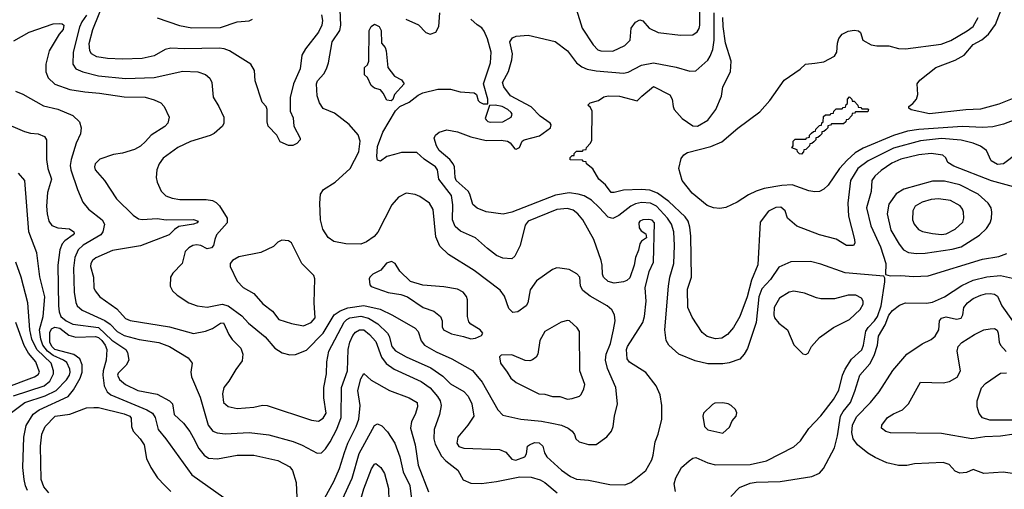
# Model space of a CAD drawing. Extents: x 997026 to 1115308, y 536381 to 619039.
# Tile 279 of 484: x 1052483 to 1059011, y 567950 to 571061. Entities that reach past the tile are written whole.
import ezdxf

# ---------------------------------------------------------------- set-up
doc = ezdxf.new("R2010")
doc.units = 0

msp = doc.modelspace()

# ---------------------------------------------------------------- linework, layer by layer
at = {"layer": '0CON20XD'}
for points in [[(1054485, 571092.5), (1054490.6, 571055), (1054487.1, 571025), (1054465, 570978), (1054377.5, 570867.5), (1054352.5, 570825), (1054342.5, 570735), (1054298, 570635), (1054276.2, 570545), (1054276.7, 570455), (1054295, 570410), (1054301.2, 570355), (1054343.3, 570275), (1054342.5, 570265), (1054319.5, 570240.5), (1054293.6, 570226.4), (1054265, 570226.7), (1054210.7, 570250.7), (1054187.5, 570295), (1054130, 570355), (1054123.8, 570385), (1054123.3, 570465), (1054116.1, 570486.1), (1054090, 570515), (1054043.8, 570655), (1054038.8, 570725), (1054016.2, 570765), (1053873.9, 570853.9), (1053838.3, 570868.3), (1053805, 570872.1), (1053575, 570866.8), (1053485, 570871.2), (1053447.4, 570862.6), (1053375, 570822.1), (1053295, 570803.1), (1053165, 570799.1), (1053065, 570804.6), (1052995, 570814.5), (1052959.2, 570835), (1052948.6, 570855), (1052943.7, 570903.7), (1052968.8, 570995), (1053050.9, 571205)], [(1059084, 570545), (1058975, 570501.1), (1058852.8, 570467.2), (1058755, 570462.9), (1058515, 570437.9), (1058392.7, 570462.7), (1058377.5, 570475), (1058377.5, 570485), (1058405, 570506.2), (1058428, 570535), (1058436.2, 570565), (1058432.5, 570635), (1058450.3, 570659.7), (1058556.3, 570743.7), (1058685, 570792.5), (1058744, 570826), (1058805, 570895.8), (1058861.8, 570928.2), (1058905.4, 570964.6), (1058952, 571028), (1059000, 571155), (1059012.9, 571205)], [(1052925, 571089.6), (1052894.4, 571045.6), (1052879.1, 571010.9), (1052836.7, 570845), (1052835.3, 570765.3), (1052854.4, 570735), (1052902, 570715), (1053005, 570689.8), (1053185, 570670.2), (1053375, 570677.2), (1053565, 570719.6), (1053665, 570716.2), (1053715, 570697.3), (1053743.5, 570673.5), (1053756, 570645), (1053766.6, 570546.6), (1053803.1, 570485), (1053835.6, 570415), (1053836.9, 570375), (1053827.5, 570355), (1053773, 570307), (1053745, 570292.5), (1053615, 570253.1), (1053531.9, 570215), (1053435, 570142.2), (1053406.7, 570105), (1053392.1, 570065), (1053388.8, 570015), (1053394.8, 569984.8), (1053421.5, 569925), (1053452.7, 569892.7), (1053495, 569877.5), (1053545, 569870.3), (1053718.7, 569868.7), (1053762.3, 569862.3), (1053785, 569850.5), (1053808.1, 569828.1), (1053857.5, 569745), (1053859.1, 569715), (1053788.9, 569635), (1053775.7, 569605), (1053768.6, 569565), (1053755, 569549.2), (1053725, 569543.5), (1053683.8, 569563.8), (1053655, 569568.5), (1053632, 569565), (1053605, 569550), (1053580, 569525), (1053559.4, 569445), (1053498.5, 569381.5), (1053481.9, 569355), (1053480, 569295), (1053496, 569265), (1053528, 569235), (1053604, 569185), (1053660, 569165), (1053725, 569156.1), (1053825, 569176.7), (1053865, 569164.7), (1053955, 569098), (1053999.3, 569049.3), (1054109.4, 568959.4), (1054175, 568884.5), (1054222.6, 568852.6), (1054275, 568840.9), (1054311.7, 568841.7), (1054385, 568871.5), (1054494.2, 568985), (1054568.1, 569105), (1054607.4, 569132.6), (1054659.2, 569150.8), (1054765, 569167.4), (1054872.5, 569142.5), (1054953.9, 569103.9), (1055105, 569016.2), (1055123.8, 568995), (1055144.2, 568934.2), (1055166.9, 568905), (1055245, 568861.2), (1055347.1, 568815), (1055485.6, 568735.6), (1055549, 568659), (1055652.3, 568475), (1055685, 568441.1), (1055805.3, 568415.3), (1055941.8, 568401.8), (1056011.2, 568388.8), (1056074.1, 568374.1), (1056120, 568355), (1056146, 568335), (1056161.7, 568311.7), (1056170, 568285), (1056192.5, 568265), (1056255, 568246.2), (1056305, 568246.2), (1056375, 568296.7), (1056406.2, 568335), (1056418, 568365), (1056425.7, 568435), (1056446.5, 568515), (1056434.6, 568624.6), (1056380.6, 568750.6), (1056366, 568805), (1056371.7, 568845), (1056400.3, 568915), (1056420.7, 569005), (1056430.7, 569065), (1056425.9, 569105.9), (1056408.1, 569138.1), (1056377.1, 569165), (1056265, 569229.2), (1056216.1, 569266.1), (1056200, 569295), (1056195.6, 569355), (1056177.4, 569377.4), (1056125, 569405.5), (1056065, 569413.5), (1056045, 569416.5), (1056015, 569406.5), (1055909.8, 569330.2), (1055868.1, 569271.9), (1055850.9, 569185), (1055840.5, 569165), (1055785, 569125.4), (1055751.7, 569121.7), (1055726.9, 569146.9), (1055698, 569228), (1055669.2, 569269.2), (1055495, 569399.1), (1055326, 569506), (1055269.5, 569559.5), (1055242.6, 569622.6), (1055223.5, 569803.5), (1055199.1, 569845), (1055135, 569889.1), (1055105, 569901.8), (1055045, 569911.1), (1054994.7, 569885.3), (1054950, 569835), (1054858, 569652), (1054833.1, 569625), (1054781.2, 569588.8), (1054745, 569574.6), (1054645, 569575.4), (1054565, 569592.1), (1054527.3, 569617.3), (1054493.4, 569673.4), (1054477.7, 569735), (1054472.1, 569845), (1054477.3, 569905), (1054496.7, 569935), (1054575, 569985.4), (1054674, 570075), (1054732.5, 570185), (1054740, 570255), (1054727.9, 570297.9), (1054666.3, 570366.3), (1054570.5, 570440.5), (1054495, 570471.9), (1054470.6, 570510.6), (1054456.2, 570556.2), (1054450.5, 570635), (1054458.1, 570655), (1054498.3, 570701.7), (1054517.4, 570735), (1054529.8, 570775), (1054553.8, 570915), (1054605, 570990), (1054611.2, 571025), (1054608.7, 571125)], [(1055043.3, 571065), (1055126.6, 571026.6), (1055175.5, 570975.5), (1055205, 570964.3), (1055241.1, 570978.9), (1055261.9, 571015), (1055267.8, 571105)], [(1056830.8, 567935), (1056822.9, 567985), (1056832.7, 568025), (1056871.5, 568095), (1056921.8, 568138.2), (1056945, 568156.1), (1056965, 568160.7), (1057045, 568125.3), (1057095, 568111.6), (1057325, 568112.9), (1057435, 568138.9), (1057615, 568231.9), (1057658.6, 568271.4), (1057715, 568352), (1057794, 568436), (1057877.7, 568545), (1057913.8, 568606.2), (1057938.9, 568705), (1057956.2, 568745), (1057997.8, 568812.2), (1058065, 568873.3), (1058077.4, 568905), (1058092.6, 568997.4), (1058107.6, 569022.4), (1058149.8, 569065), (1058170.2, 569095), (1058193.9, 569165), (1058219.4, 569325), (1058219.3, 569349.3), (1058212.5, 569362.5), (1057955, 569384.1), (1057795, 569440.5), (1057725, 569458.5), (1057595, 569455.5), (1057515, 569422.1), (1057459.5, 569340.5), (1057402, 569278), (1057382.6, 569225), (1057364.5, 569055.5), (1057308, 568882), (1057285.8, 568844.2), (1057257.3, 568812.7), (1057186.8, 568786.8), (1057145, 568780), (1057045, 568780.4), (1056960.5, 568800.5), (1056852, 568845), (1056785.8, 568905), (1056768.1, 568935), (1056760, 569005), (1056784.7, 569295), (1056794.2, 569355), (1056819.8, 569445), (1056824.8, 569565), (1056819.8, 569655), (1056804.8, 569705), (1056778.3, 569745), (1056705, 569825.7), (1056665, 569845.6), (1056605, 569848.7), (1056565, 569839.8), (1056535, 569824.7), (1056455, 569763.3), (1056415, 569743.8), (1056385, 569751.5), (1056325, 569817.1), (1056274.1, 569864.1), (1056225, 569893.4), (1056185.7, 569905.7), (1056125, 569913.7), (1056035, 569898.4), (1055745, 569786.4), (1055687.2, 569772.8), (1055575, 569788.8), (1055515, 569812.5), (1055487.4, 569837.4), (1055467.1, 569905), (1055455.3, 569925), (1055376.2, 569995), (1055369.4, 570015), (1055364.8, 570084.8), (1055357, 570105), (1055335, 570133.7), (1055263.4, 570195), (1055246.7, 570225), (1055230.4, 570275), (1055240, 570295), (1055264.4, 570315.6), (1055315, 570330), (1055385, 570318.6), (1055474.6, 570285.4), (1055575, 570259.5), (1055675, 570261.9), (1055716.1, 570256.1), (1055735.5, 570245.5), (1055765, 570206.2), (1055775, 570202.5), (1055795.9, 570214.1), (1055813.3, 570255), (1055827.5, 570265), (1055928.1, 570291.9), (1056002.2, 570345), (1056006.5, 570365), (1055999.5, 570375), (1055932.5, 570422.5), (1055873.3, 570483.3), (1055735.9, 570555.9), (1055692.5, 570615), (1055682.8, 570645), (1055722.7, 570717.3), (1055746.5, 570795), (1055749.4, 570835), (1055733.1, 570915), (1055749.1, 570940.9), (1055775, 570952.3), (1055855, 570958.2), (1056033, 570917), (1056114, 570854), (1056175.4, 570775), (1056209.2, 570749.2), (1056245, 570733.3), (1056305, 570722.8), (1056485, 570707.5), (1056516.1, 570713.9), (1056605, 570759.3), (1056685, 570773.8), (1056835, 570745.4), (1056925, 570720), (1056965, 570720.9), (1057045, 570793.6), (1057061.3, 570818.7), (1057077.3, 570862.7), (1057086.6, 570925), (1057086.2, 571105)], [(1056173.6, 571125), (1056213.1, 571005), (1056283.9, 570893.9), (1056315, 570860.6), (1056335, 570854.4), (1056415, 570851.4), (1056495, 570890), (1056529.2, 570925), (1056537.1, 571005), (1056565, 571044), (1056595, 571060), (1056615, 571052.5), (1056656.2, 571005), (1056715, 570975.7), (1056865, 570957.5), (1056945, 570960.6), (1056975, 570979.2), (1056987.6, 571002.4), (1056991.2, 571025), (1056991.1, 571125)], [(1052445, 570920), (1052545, 570978.9), (1052705, 571032.5), (1052745, 571036), (1052765, 571033.3), (1052776.7, 571025), (1052771.2, 570995), (1052744, 570965), (1052678.1, 570855), (1052655.7, 570765), (1052655.7, 570715), (1052671.4, 570675), (1052715, 570634.4), (1052815, 570598.2), (1052915, 570581.8), (1053012.5, 570575), (1053175, 570549.1), (1053315, 570546.7), (1053375, 570530.8), (1053419.4, 570509.4), (1053441.2, 570485), (1053473.3, 570415), (1053466.2, 570375), (1053445, 570352.5), (1053354.4, 570295.6), (1053316.7, 570253.3), (1053285, 570222), (1053245, 570201.4), (1053165, 570175.6), (1053105, 570168.1), (1053015, 570137.1), (1052982.9, 570105), (1052978.6, 570085), (1052984.3, 570065), (1053045.5, 569995.5), (1053126, 569875), (1053235, 569765.7), (1053271.1, 569741.1), (1053295, 569736.9), (1053393.7, 569743.7), (1053455, 569735.4), (1053635, 569736.7), (1053666.7, 569725), (1053660, 569715), (1053636.1, 569706.1), (1053538.3, 569691.7), (1053508.6, 569671.4), (1053475, 569634.4), (1053285, 569562.5), (1053098.5, 569531.5), (1052987.2, 569482.8), (1052965.4, 569464.6), (1052954.3, 569445), (1052952.9, 569425), (1052972.9, 569355), (1052975.7, 569285), (1052984.3, 569265), (1053015.5, 569225.5), (1053126.9, 569145), (1053185, 569081.5), (1053215, 569067.3), (1053475.3, 569025.3), (1053635, 568982.5), (1053715, 568996.9), (1053761.2, 569015), (1053815, 569050), (1053835, 569053.3), (1053870, 568975), (1053892.6, 568942.6), (1053949.2, 568885), (1053962.5, 568845), (1053959.1, 568800.9), (1053915, 568744), (1053870, 568665), (1053837.5, 568625), (1053827.3, 568582.7), (1053834.4, 568525), (1053865, 568498.6), (1053925, 568484.4), (1054035, 568494.4), (1054093.2, 568506.8), (1054124.4, 568504.4), (1054417.6, 568407.6), (1054465, 568400), (1054495, 568420), (1054514.4, 568455), (1054500.5, 568555), (1054499.5, 568625), (1054517.1, 568715), (1054519.1, 568795), (1054533.1, 568865), (1054633.9, 569056.1), (1054651.5, 569075), (1054671.1, 569085), (1054745, 569096.5), (1054795, 569084.4), (1054857.9, 569045), (1054922.3, 568985), (1054933.6, 568963.6), (1054951.3, 568895), (1054975, 568866.8), (1055045, 568827.1), (1055207.8, 568755), (1055288.5, 568698.5), (1055338.3, 568648.3), (1055426.5, 568596.5), (1055456.5, 568566.5), (1055480.4, 568515), (1055494.4, 568435), (1055454.4, 568375), (1055388.1, 568295), (1055382.2, 568255), (1055395, 568233.5), (1055427.5, 568222.5), (1055665, 568213.6), (1055706.1, 568196.1), (1055745, 568148.9), (1055772.1, 568142.1), (1055831.2, 568165), (1055843.8, 568185), (1055850, 568235), (1055863.3, 568245), (1055895, 568258.6), (1055928, 568258), (1055951.4, 568235), (1055961.3, 568191.3), (1055977.5, 568165), (1056075, 568075.6), (1056135, 568034.3), (1056175, 568017.5), (1056255, 568010), (1056395, 567982.5), (1056495, 567980), (1056534.4, 567995.6), (1056634, 568075), (1056672.9, 568145), (1056682.9, 568175), (1056695.7, 568264.3), (1056716, 568315), (1056740, 568415), (1056740, 568505), (1056729.2, 568575), (1056702, 568635), (1056633.3, 568723.3), (1056525, 568792.2), (1056509.4, 568815), (1056506.5, 568875), (1056511.8, 568895), (1056584, 569006), (1056613.6, 569055), (1056625.3, 569094.7), (1056635.6, 569195), (1056629.4, 569285), (1056657.1, 569392.9), (1056684.2, 569455), (1056691.2, 569715), (1056675, 569733.5), (1056655, 569736.2), (1056615, 569734.4), (1056595, 569725.6), (1056587.1, 569715), (1056590.9, 569680.9), (1056603, 569663), (1056633, 569643), (1056637.5, 569615), (1056605, 569592.5), (1056594.2, 569575.8), (1056585.8, 569534.2), (1056565.8, 569484.2), (1056557.5, 569435), (1056528.7, 569351.3), (1056507.6, 569332.4), (1056486.4, 569323.6), (1056425, 569314.5), (1056385, 569326.5), (1056354.4, 569355), (1056346.9, 569375), (1056345.6, 569435), (1056338.1, 569465), (1056288.6, 569605), (1056215.7, 569735), (1056184, 569775), (1056152, 569798), (1056115, 569809.2), (1056045, 569802.5), (1055853.3, 569725), (1055835, 569700), (1055800, 569565), (1055766.3, 569493.7), (1055745, 569476.7), (1055685, 569480), (1055645, 569498), (1055583.9, 569543.9), (1055505, 569615.7), (1055405, 569659.5), (1055370.4, 569690.4), (1055351.3, 569735), (1055354.1, 569835), (1055345.4, 569895), (1055261.4, 570005), (1055251.9, 570065), (1055239.4, 570085), (1055165, 570136.4), (1055115, 570180), (1055015, 570180), (1054968.3, 570168.3), (1054916.4, 570153.6), (1054875, 570123.8), (1054855, 570130), (1054850.8, 570155), (1054855, 570220), (1054891.4, 570315), (1054975, 570457.5), (1055003.9, 570486.1), (1055065, 570513.8), (1055125, 570561.2), (1055155, 570576), (1055255, 570600), (1055339.5, 570599.5), (1055402.3, 570582.3), (1055495.9, 570575.9), (1055512.5, 570565), (1055523.3, 570525), (1055533.9, 570513.9), (1055555, 570503.8), (1055587, 570503), (1055585.8, 570535), (1055557.5, 570635), (1055603.3, 570775), (1055608.1, 570845), (1055583.8, 570933.8), (1055562.5, 570985), (1055547, 571007), (1055515, 571026), (1055475, 571064.2)], [(1053395, 571073.3), (1053542.1, 571022.1), (1053625, 571007.5), (1053815, 571009.3), (1053925, 571045.4), (1054005, 571053.3), (1054025.8, 571065)], [(1054945, 570522.5), (1054917, 570527), (1054893.3, 570575), (1054876.1, 570596.1), (1054836.4, 570606.4), (1054812.5, 570625), (1054788.3, 570678.3), (1054770, 570695), (1054770, 570745), (1054788.3, 570761.7), (1054797.5, 570785), (1054800.7, 570989.3), (1054812.5, 571015), (1054835, 571030), (1054865.9, 571015.9), (1054879.3, 570989.3), (1054882.5, 570905), (1054906.1, 570876.1), (1054913.3, 570855), (1054923, 570743), (1054967, 570687), (1055015, 570663.3), (1055032.5, 570635), (1054967.5, 570565), (1054957, 570533), (1054945, 570522.5)], [(1059096, 570175), (1059005, 570106.5), (1058965, 570101.5), (1058922.9, 570125), (1058893.1, 570195), (1058853, 570223), (1058805, 570242.5), (1058725, 570263.3), (1058595, 570273.5), (1058455, 570257.5), (1058275, 570209.4), (1058108.5, 570125), (1058040, 570075), (1057990.9, 569995), (1057974, 569846), (1057978.1, 569758.1), (1058018, 569605), (1058019.3, 569580.7), (1058010, 569565), (1057965, 569564), (1057896.6, 569606.6), (1057785, 569634.4), (1057635, 569692.5), (1057573.3, 569745), (1057558.8, 569795), (1057528.7, 569818.7), (1057495, 569817.1), (1057447, 569793), (1057391.3, 569718.7), (1057376.1, 569436.1), (1057334, 569336), (1057305.4, 569225), (1057258.1, 569095), (1057215, 569022), (1057176, 568975), (1057138.3, 568951.7), (1057095, 568947.1), (1057041.1, 568961.1), (1057008, 568988), (1056940.6, 569090.6), (1056913.3, 569155), (1056910.5, 569275), (1056937.5, 569355), (1056933.3, 569626.7), (1056925.9, 569685.9), (1056915.4, 569725), (1056894.3, 569754.3), (1056785.6, 569855.6), (1056711.2, 569911.2), (1056661.3, 569931.3), (1056603.9, 569936.1), (1056485, 569932.2), (1056425, 569915.7), (1056405, 569915.8), (1056366.1, 569966.1), (1056322, 570005), (1056283, 570073), (1056240, 570105), (1056238.3, 570118.3), (1056221.7, 570121.7), (1056215, 570130), (1056131.7, 570131.7), (1056131.7, 570148.3), (1056145, 570160), (1056158.3, 570161.7), (1056160, 570175), (1056175, 570190), (1056215, 570190), (1056221.7, 570198.3), (1056238.3, 570201.7), (1056240, 570215), (1056268.3, 570241.7), (1056277, 570263), (1056277.5, 570455), (1056268.3, 570478.3), (1056250, 570495), (1056265, 570510), (1056320, 570525), (1056355, 570548.8), (1056384.3, 570555.7), (1056460, 570555), (1056577, 570523), (1056606.7, 570555), (1056685, 570618.8), (1056792.1, 570562.1), (1056809.2, 570535), (1056814.2, 570485), (1056822.5, 570465), (1056876, 570405), (1056945, 570358.6), (1056976, 570356), (1057044, 570395), (1057097.5, 570465), (1057136, 570555), (1057144.2, 570615.8), (1057196, 570715), (1057200, 570785), (1057162.3, 570905), (1057146.4, 571015), (1057145.3, 571075)], [(1059155, 570425.3), (1059005, 570369.3), (1058935, 570351.6), (1058865, 570347.2), (1058734, 570354), (1058445, 570334.1), (1058368.8, 570321.2), (1058276.5, 570293.5), (1058075, 570210), (1058022.4, 570177.6), (1057969.1, 570130.9), (1057917.3, 570075), (1057843.5, 569965), (1057815, 569938.2), (1057785, 569921.9), (1057755, 569919.5), (1057715, 569927.5), (1057605, 569965.7), (1057535, 569961.6), (1057418.2, 569941.8), (1057365.8, 569925), (1057315, 569900.8), (1057238.5, 569851.5), (1057165, 569816.9), (1057125, 569810), (1057083.4, 569813.4), (1057040.8, 569830.8), (1056941.2, 569911.2), (1056875.4, 569995.4), (1056852.5, 570075), (1056868.6, 570141.4), (1056885.4, 570164.6), (1056910.2, 570179.8), (1057065, 570219.6), (1057137.7, 570252.3), (1057245, 570342.5), (1057389.8, 570450.2), (1057455.6, 570525), (1057550.6, 570659.4), (1057657.9, 570732.1), (1057693, 570767), (1057755, 570772.9), (1057815, 570782.1), (1057885, 570820), (1057901.2, 570845), (1057904.6, 570905.4), (1057913.1, 570935), (1057935.7, 570964.3), (1057975.6, 570985.6), (1058015, 570991.4), (1058045, 570986.7), (1058056.2, 570975), (1058072.9, 570925), (1058128, 570895), (1058165, 570887.2), (1058245, 570887.5), (1058309.8, 570869.8), (1058355, 570867.3), (1058591.2, 570898.8), (1058655, 570923.5), (1058765, 570985.8), (1058805, 571015.4), (1058837.2, 571075)], [(1052455, 570586.5), (1052505, 570566.4), (1052640.1, 570490.1), (1052735, 570468.7), (1052835, 570426.2), (1052879.5, 570385), (1052890.5, 570345), (1052886.7, 570305), (1052856.5, 570243.5), (1052825.3, 570135), (1052818.4, 570095), (1052821.8, 570065), (1052865.4, 569935), (1052902.4, 569852.4), (1052938.5, 569805), (1053029.5, 569735), (1053044.5, 569705), (1053034.5, 569655), (1053020.9, 569635), (1052903.1, 569566.9), (1052870.5, 569535), (1052849.4, 569485), (1052839.8, 569415), (1052843.3, 569255), (1052855, 569186.2), (1052865, 569164.4), (1052897.3, 569137.3), (1053048.5, 569068.5), (1053083.1, 569043.1), (1053130.3, 568995), (1053175, 568969), (1053275, 568942), (1053405, 568922.5), (1053475.2, 568895.2), (1053600.1, 568820.1), (1053625.7, 568785), (1053618.1, 568725), (1053621.9, 568695), (1053679.1, 568559.1), (1053732.3, 568375), (1053764.3, 568335), (1053793.1, 568323.1), (1053845, 568316.1), (1054005.3, 568325.3), (1054135, 568310.4), (1054295, 568266.2), (1054355, 568242.1), (1054455, 568188.8), (1054485, 568191.5), (1054511.4, 568218.6), (1054540.9, 568265), (1054585, 568347.8), (1054615.4, 568424.6), (1054615.8, 568624.2), (1054655.2, 568734.8), (1054660.5, 568875), (1054672.3, 568925), (1054691.7, 568968.3), (1054710.1, 568989.9), (1054736, 569005), (1054765, 569005.3), (1054802.2, 568975), (1054845, 568927.7), (1054880.6, 568825), (1054912.7, 568782.7), (1054965, 568745.3), (1055144.8, 568664.8), (1055205, 568621.8), (1055252.9, 568565), (1055271.6, 568535), (1055278.2, 568505), (1055266.8, 568445), (1055231.2, 568345), (1055229.4, 568285), (1055237.6, 568247.6), (1055280.2, 568170.2), (1055308.4, 568138.4), (1055386.7, 568076.7), (1055423.3, 568013.3), (1055475, 567989.3), (1055545, 567988.6), (1055645, 568001.2), (1055798.8, 568031.2), (1055875, 568030.8), (1055932.6, 568012.6), (1055965.5, 567995), (1056047.2, 567927.2)], [(1057665, 570170), (1057651.7, 570171.7), (1057640, 570185), (1057638.3, 570198.3), (1057601.7, 570211.7), (1057610, 570225), (1057610, 570255), (1057625, 570270), (1057695, 570270), (1057701.7, 570278.3), (1057718.3, 570281.7), (1057720, 570295), (1057731.7, 570308.3), (1057745, 570320), (1057758.3, 570321.7), (1057760, 570335), (1057785, 570360), (1057798.3, 570361.7), (1057801.7, 570378.3), (1057810, 570385), (1057811.7, 570418.3), (1057825, 570430), (1057855, 570430), (1057861.7, 570438.3), (1057878.3, 570441.7), (1057880, 570455), (1057895, 570470), (1057935, 570470), (1057941.7, 570478.3), (1057958.3, 570481.7), (1057961.7, 570498.3), (1057970, 570505), (1057970, 570535), (1057985, 570550), (1058000, 570535), (1058001.7, 570521.7), (1058015, 570520), (1058040, 570495), (1058041.7, 570481.7), (1058058.3, 570478.3), (1058065, 570470), (1058105, 570470), (1058110, 570465), (1058105, 570450), (1058025, 570450), (1058018.3, 570441.7), (1058001.7, 570438.3), (1058000, 570425), (1057975, 570400), (1057961.7, 570398.3), (1057960, 570385), (1057945, 570370), (1057865, 570370), (1057858.3, 570361.7), (1057841.7, 570358.3), (1057840, 570345), (1057828.3, 570331.7), (1057815, 570320), (1057801.7, 570318.3), (1057800, 570305), (1057788.3, 570291.7), (1057775, 570280), (1057761.7, 570278.3), (1057760, 570265), (1057748.3, 570251.7), (1057735, 570240), (1057721.7, 570238.3), (1057720, 570225), (1057695, 570200), (1057681.7, 570198.3), (1057680, 570185), (1057665, 570170)], [(1055605, 570382.5), (1055685, 570384.4), (1055741.2, 570415), (1055747.5, 570435), (1055742, 570445), (1055719.2, 570465), (1055681.2, 570485), (1055635.7, 570494.3), (1055598.3, 570491.7), (1055570, 570405), (1055575, 570397.5), (1055586.4, 570386.4), (1055605, 570382.5)], [(1052365, 570384.3), (1052515, 570320.8), (1052555, 570308.6), (1052605, 570304.3), (1052646.6, 570286.6), (1052660, 570265), (1052660, 570135), (1052668.6, 570075), (1052694, 570005), (1052667.5, 569915), (1052660, 569825), (1052664.5, 569774.5), (1052677, 569727), (1052697, 569697), (1052735, 569681.4), (1052812.5, 569675), (1052842, 569655), (1052844, 569645), (1052837.1, 569635), (1052782, 569595)], [(1059072.6, 569952.6), (1058925, 569992.5), (1058675, 570090), (1058636, 570115), (1058622, 570145), (1058602.7, 570162.7), (1058526.2, 570173.8), (1058445, 570164.3), (1058325, 570135.8), (1058265, 570110), (1058195, 570062.7), (1058153.1, 570025), (1058131.5, 569995), (1058127.1, 569922.9), (1058096.6, 569813.4), (1058124.8, 569694.8), (1058188.8, 569555), (1058225.5, 569445), (1058222.5, 569372.5), (1058254, 569364), (1058323.6, 569366.4), (1058409.1, 569359.1)], [(1052411.8, 568445), (1052517.9, 568525), (1052651.9, 568568.1), (1052724.9, 568605.1), (1052793.2, 568675), (1052812.4, 568705), (1052817.5, 568725), (1052814.7, 568745), (1052795, 568788.9), (1052774.6, 568805), (1052705, 568836.4), (1052666.9, 568865), (1052636.9, 568905), (1052622.4, 568945), (1052614.5, 569005), (1052638.8, 569095), (1052650.8, 569225), (1052617.6, 569357.6), (1052596.8, 569516.8), (1052544.4, 569655), (1052518, 569995), (1052474.5, 570044.5)], [(1058428.9, 569511.1), (1058485, 569513.8), (1058665, 569540.8), (1058725, 569556.7), (1058845.9, 569634.1), (1058891.7, 569678.3), (1058916.9, 569715), (1058926.3, 569743.7), (1058928.9, 569785), (1058922.5, 569815), (1058904.4, 569845), (1058836.9, 569905), (1058715, 569966.9), (1058615, 569991.8), (1058535, 569991.5), (1058345, 569938), (1058293.4, 569906.6), (1058245, 569838), (1058233.8, 569775), (1058257.4, 569667.4), (1058313.2, 569573.2), (1058343.1, 569535), (1058375, 569518.2), (1058428.9, 569511.1)], [(1058595, 569638.1), (1058625, 569642.9), (1058685, 569672), (1058735, 569720), (1058741.8, 569745), (1058740.9, 569785), (1058734.5, 569805), (1058717.4, 569827.4), (1058653.8, 569863.8), (1058575, 569874.2), (1058525, 569868.8), (1058465, 569852.2), (1058420.4, 569825), (1058404, 569795), (1058402.5, 569735), (1058413.1, 569705), (1058441.8, 569671.8), (1058467.6, 569657.6), (1058533.8, 569643.8), (1058595, 569638.1)], [(1052782, 569595), (1052763.8, 569576.2), (1052748.2, 569535), (1052736.6, 569435), (1052740, 569165), (1052744.7, 569124.7), (1052755.4, 569095), (1052791.8, 569065), (1052835, 569043.5), (1053005, 569021.9), (1053095, 568938.3), (1053186.7, 568875), (1053197.1, 568855), (1053207.5, 568805), (1053188.9, 568771.1), (1053135, 568720), (1053131.4, 568705), (1053145, 568676.2), (1053184, 568645), (1053266, 568605), (1053395, 568580.5), (1053476, 568535), (1053495.8, 568515), (1053508, 568445), (1053568.7, 568388.7), (1053612.1, 568332.1), (1053632.4, 568292.4), (1053670.9, 568220.9), (1053706.4, 568176.4), (1053735, 568156.5), (1053795, 568150.5), (1053925, 568175.4), (1054035, 568175.4), (1054195, 568140.8), (1054275, 568098.8), (1054290.8, 568075), (1054316.2, 567995), (1054320, 567895)], [(1054365, 569033.5), (1054415, 569054.5), (1054442.2, 569085), (1054436.2, 569185), (1054440, 569345), (1054432.5, 569365), (1054353.3, 569445), (1054285, 569583.3), (1054265, 569596.2), (1054220.7, 569599.3), (1054195, 569586.7), (1054165, 569558.8), (1054081.7, 569518.3), (1053935, 569490), (1053893.1, 569465), (1053878.1, 569445), (1053878.1, 569425), (1053925, 569327.5), (1053965, 569286.7), (1054035.9, 569245.9), (1054095, 569178.8), (1054159.7, 569129.7), (1054202, 569075), (1054285, 569047.3), (1054365, 569033.5)], [(1052441.4, 568568.6), (1052645.8, 568634.2), (1052683, 568667), (1052707.5, 568715), (1052707.4, 568735), (1052691.2, 568785), (1052596.1, 568875), (1052563.6, 568945), (1052550.2, 569005), (1052537.6, 569185), (1052491.8, 569355), (1052456.7, 569455)], [(1055475, 568946.2), (1055505, 568950), (1055545, 568967.5), (1055552.5, 568985), (1055536.7, 569005), (1055474.2, 569044.2), (1055459.7, 569059.7), (1055452.9, 569095), (1055451.4, 569205), (1055445, 569226.7), (1055424, 569255), (1055385, 569275.6), (1055295, 569290), (1055155, 569301.2), (1055075, 569326.7), (1055004.1, 569394.1), (1054973.3, 569445), (1054947.7, 569457.7), (1054915, 569448), (1054877.9, 569402.1), (1054825, 569375.7), (1054804.3, 569355.7), (1054800, 569345), (1054803.6, 569303.6), (1054814.1, 569294.1), (1054925, 569253.5), (1055009.1, 569239.1), (1055054.3, 569224.3), (1055158.8, 569155), (1055229.3, 569129.3), (1055273.8, 569095), (1055283.8, 569065), (1055283.8, 569025), (1055293.3, 569005), (1055345, 568978.6), (1055425, 568960.8), (1055475, 568946.2)], [(1058409.1, 569359.1), (1058505, 569363.8), (1058865, 569475.3), (1058975, 569491.5), (1059028.1, 569511.9)], [(1057198.3, 567901.7), (1057255, 567961.2), (1057325, 567990), (1057365, 567996.8), (1057525, 568000.9), (1057735, 568034.5), (1057785, 568057.1), (1057812.4, 568087.6), (1057884.7, 568225.3), (1057905.2, 568304.8), (1057924.3, 568435), (1057941.2, 568465), (1057991.1, 568525), (1058020.2, 568599.8), (1058053.4, 568705), (1058118.6, 568781.4), (1058148.2, 568835), (1058169.2, 568905), (1058176.2, 568965), (1058220.3, 569039.7), (1058245, 569103.1), (1058269.4, 569135), (1058315, 569169.4), (1058355, 569184.4), (1058495, 569183.8), (1058535, 569190.4), (1058614.3, 569225), (1058729.4, 569300.6), (1058805, 569334.1), (1058895, 569357.6), (1058985, 569365.8), (1059065, 569348.5)], [(1057695, 568842.5), (1057709.3, 568850.7), (1057732.5, 568895), (1057785.7, 568954.3), (1057879.1, 569020.9), (1057984, 569075), (1058055, 569140.8), (1058075.7, 569175), (1058074.2, 569195), (1058063.8, 569215), (1058025.5, 569235.5), (1057975, 569235.6), (1057885, 569212.5), (1057795, 569212.5), (1057765, 569218), (1057685, 569250), (1057615, 569262.9), (1057583.6, 569256.4), (1057520, 569215), (1057484.3, 569155), (1057482.5, 569105), (1057487.5, 569085), (1057515, 569050.8), (1057574, 569005), (1057615, 568907.5), (1057675, 568847.5), (1057695, 568842.5)], [(1059095, 568048.8), (1059002.4, 568062.4), (1058875, 568053.6), (1058805, 568081.2), (1058759.4, 568060.6), (1058715, 568055.5), (1058685, 568070), (1058644, 568114), (1058605, 568126.2), (1058415, 568118.6), (1058365, 568107.1), (1058308.3, 568108.3), (1058232.5, 568125), (1058155, 568160), (1058105, 568190), (1058037.8, 568245), (1058009.6, 568285), (1058000.6, 568325), (1058004.7, 568375), (1058029.9, 568430.1), (1058122.5, 568525), (1058180.6, 568595), (1058272.6, 568737.4), (1058365, 568844.4), (1058466.7, 568913.3), (1058525, 568941.8), (1058552.5, 568965), (1058577.5, 569005), (1058581.1, 569065), (1058595, 569083.1), (1058625, 569092.7), (1058694.3, 569075.7), (1058725, 569084.4), (1058736.7, 569105), (1058743.3, 569155), (1058765.5, 569185), (1058805, 569212.8), (1058855, 569235.3), (1058885, 569244.7), (1058916, 569246), (1058945, 569241.5), (1058965, 569230), (1058993.3, 569165), (1059065.9, 569065)], [(1056115, 568546.2), (1056145, 568551.2), (1056195, 568566.7), (1056205, 568576.7), (1056223.8, 568615), (1056230, 568645), (1056196.7, 568735), (1056193.3, 568995), (1056179.5, 569019.5), (1056127.5, 569065), (1056115, 569068.8), (1056072.7, 569057.3), (1055964.3, 568995.7), (1055931.2, 568935), (1055917.5, 568845), (1055907.5, 568825), (1055883.6, 568806.4), (1055865, 568800), (1055835, 568803.3), (1055745, 568840), (1055675, 568837.5), (1055663, 568827), (1055670, 568785), (1055715.8, 568725.8), (1055738.8, 568685), (1055775, 568656.2), (1055925, 568582), (1055965, 568578.8), (1056015, 568563.8), (1056065, 568563.8), (1056115, 568546.2)], [(1052375, 568618), (1052580.6, 568695), (1052605, 568709.6), (1052615.4, 568725), (1052590.8, 568795), (1052541.6, 568851.6), (1052512.3, 568902.3), (1052458, 569055)], [(1052535, 567942.2), (1052522.1, 567972.1), (1052511.9, 568015), (1052504.8, 568094.8), (1052509.7, 568295), (1052526.7, 568373.3), (1052572.9, 568447.1), (1052613, 568477), (1052804.6, 568565), (1052840.8, 568609.2), (1052884, 568686), (1052896.7, 568725), (1052897.7, 568775), (1052882.4, 568815), (1052842, 568842), (1052715.7, 568875), (1052696.2, 568895), (1052683, 568925), (1052682, 568988), (1052695, 569011.7), (1052715, 569024.1), (1052748.2, 569018.2), (1052809.8, 568969.8), (1052855, 568957), (1052985, 568960.9), (1053005, 568954.5), (1053027.2, 568935), (1053049.4, 568905), (1053059.8, 568875), (1053057.4, 568805), (1053036.9, 568735), (1053034.1, 568705), (1053042.3, 568635), (1053062, 568595), (1053086.4, 568576.4), (1053327, 568477), (1053364, 568455), (1053381.8, 568425), (1053402.1, 568345), (1053452.1, 568285), (1053624.5, 568044.5), (1053836.3, 567896.3)], [(1059075, 568315.4), (1058985, 568301.8), (1058881.7, 568298.3), (1058795, 568284.6), (1058595, 568319.5), (1058255, 568323.3), (1058225, 568332.9), (1058196.2, 568355), (1058198, 568375), (1058236.2, 568425), (1058275, 568450), (1058335, 568477.1), (1058374.5, 568515.5), (1058455, 568660), (1058605, 568654.3), (1058647.3, 568662.7), (1058698.3, 568691.7), (1058720, 568735), (1058698.6, 568865), (1058705, 568896), (1058728.6, 568921.4), (1058814, 568975), (1058875, 569005.5), (1058916.9, 569013.1), (1058945, 569015.8), (1058963, 569003), (1058970, 568985), (1058975.6, 568925), (1058984.3, 568905), (1059023, 568863)], [(1054456.9, 567805), (1054565, 568000.8), (1054603.5, 568086.5), (1054637.1, 568192.9), (1054657.6, 568255), (1054712.9, 568365), (1054730.4, 568415), (1054739.5, 568505), (1054723.8, 568605), (1054745, 568681.2), (1054765, 568716.2), (1054813, 568673), (1054934.1, 568604.1), (1055065, 568556.4), (1055117.1, 568525), (1055121.4, 568495), (1055105.6, 568445), (1055081.2, 568398.8), (1055074.6, 568355.4), (1055104.7, 568245), (1055125, 568110), (1055193.5, 567933.5)], [(1059118.1, 568408.1), (1058915, 568406.7), (1058865, 568424.1), (1058842.8, 568452.8), (1058831.6, 568495), (1058830.6, 568535), (1058858.6, 568621.4), (1058885, 568651.4), (1058985, 568718.5), (1059025, 568722)], [(1052675.8, 567925.8), (1052643.8, 567965), (1052625.4, 568015), (1052620.4, 568235), (1052629.6, 568315), (1052652.2, 568365), (1052719.2, 568435), (1052815, 568446.8), (1052925, 568488.5), (1052975, 568492.2), (1053005, 568490.6), (1053175, 568450.6), (1053213.1, 568435), (1053221.4, 568421.4), (1053225.4, 568365), (1053234.5, 568335), (1053281.5, 568285), (1053307.9, 568245), (1053324.5, 568154.5), (1053352, 568095), (1053396.6, 568026.6), (1053446, 567975), (1053486, 567935)], [(1057145, 568322.5), (1057188.3, 568361.7), (1057206.4, 568403.6), (1057232.5, 568435), (1057237, 568457), (1057228.3, 568478.3), (1057200, 568505), (1057180, 568515), (1057145, 568522.5), (1057090.7, 568519.3), (1057075, 568512.5), (1057016.4, 568453.6), (1057011.2, 568435), (1057024, 568365), (1057045, 568344), (1057145, 568322.5)], [(1054623, 567885), (1054687.7, 568022.3), (1054734.2, 568185.8), (1054772.1, 568255), (1054835, 568373.3), (1054855, 568383.3), (1054885, 568369.4), (1054921.3, 568331.3), (1054970.3, 568255), (1055003.5, 568165), (1055025.8, 568065), (1055069.7, 567975), (1055081.6, 567885)], [(1054741.5, 567875), (1054765, 567953.3), (1054815, 568086), (1054835, 568115.8), (1054845, 568120), (1054877.1, 568095), (1054901.9, 568055), (1054927.8, 567955), (1054930.9, 567870.9)]]:
    msp.add_lwpolyline(points, dxfattribs=at)

doc.saveas('drawing.dxf')
